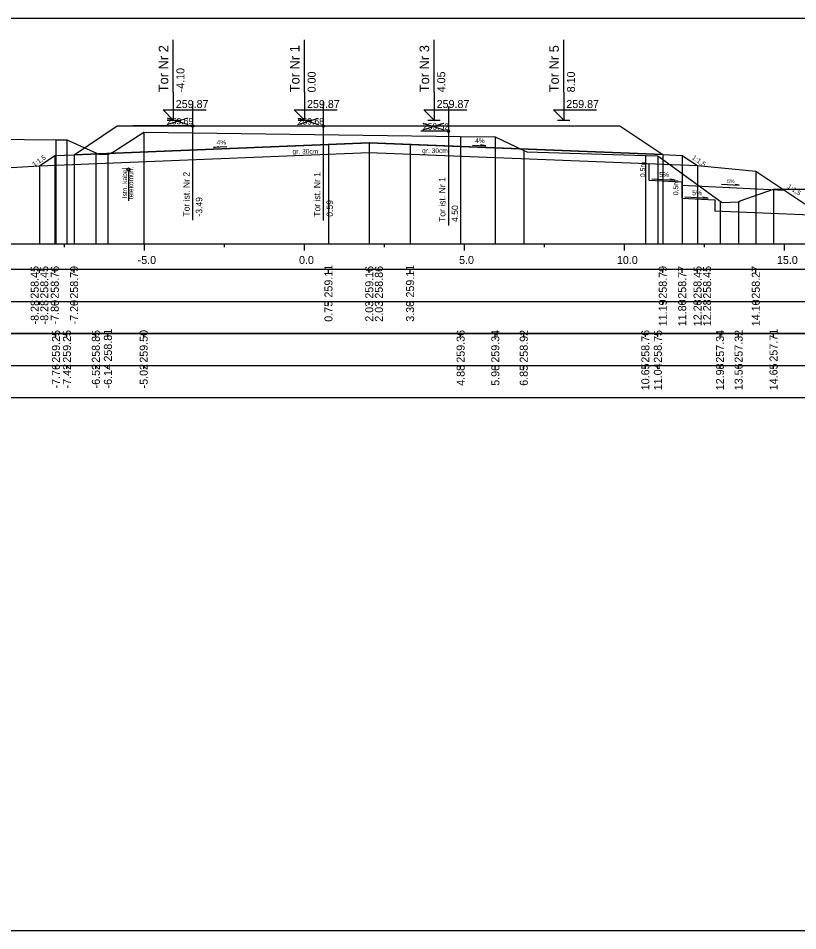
# Model space of a CAD drawing. Extents: x 6516023 to 6560129, y 5513077 to 5529206.
# Drawn here: x 6516396.57 to 6516420.92, y 5514518.16 to 5514546.66 of the extents above; entities that cross this region are included whole.
import ezdxf

# ---------------------------------------------------------------- set-up
doc = ezdxf.new("R2010")
doc.units = 0
for name, color, linetype in [('IR_default', 7, 'Continuous'), ('TOR_PRZEK_P-kable', 7, 'Continuous'), ('TOR_PRZEK_P-komponent', 7, 'Continuous'), ('TOR_PRZEK_P-opisy', 7, 'Continuous'), ('TOR_PRZEK_P-schodkowanie+wymiana', 7, 'Continuous'), ('TOR_PRZEK_P-tabelka istniejace', 7, 'Continuous'), ('TOR_PRZEK_P-tabelka projektowane', 7, 'Continuous'), ('TOR_PRZEK_P-teren istniejacy', 7, 'Continuous'), ('TOR_PRZEK_P-tory istniejace', 7, 'Continuous'), ('TOR_PRZEK_P-tory projektowane', 7, 'Continuous'), ('TOR_PRZEK_P-uklad odniesienia', 7, 'Continuous'), ('TOR_PRZEK_P-warstwa ochronna I', 7, 'Continuous'), ('TOR_PRZEK_P-warstwa ochronna II', 7, 'Continuous'), ('TOR_PS_T-skarpy projektowane', 7, 'Continuous'), ('TOR_RAMKI-ramka+tabelka 1', 7, 'Continuous')]:
    doc.layers.add(name, color=color, linetype=linetype)

msp = doc.modelspace()

# ---------------------------------------------------------------- linework, layer by layer
at = {"layer": 'IR_default'}
msp.add_lwpolyline([(6516391.913, 5514541.738), (6516397.234, 5514542.051), (6516397.713, 5514542.37), (6516398.316, 5514542.395), (6516399.663, 5514543.292), (6516400.159, 5514543.292), (6516401.413, 5514543.292), (6516403.163, 5514543.292), (6516403.763, 5514543.292), (6516405.513, 5514543.292), (6516407.263, 5514543.292), (6516407.813, 5514543.293), (6516409.563, 5514543.293), (6516411.313, 5514543.293), (6516411.863, 5514543.292), (6516415.363, 5514543.292), (6516416.707, 5514542.397), (6516417.313, 5514542.372), (6516417.792, 5514542.053), (6516419.613, 5514541.88), (6516421.27, 5514540.776)], dxfattribs=at)
at = {"layer": 'TOR_PRZEK_P-kable'}
msp.add_line((6516400.017, 5514541.931), (6516400.017, 5514540.958), dxfattribs=at)
msp.add_circle((6516400.017, 5514541.931), 0.05, dxfattribs=at)
at = {"layer": 'TOR_PRZEK_P-komponent'}
msp.add_lwpolyline([(6516399.663, 5514543.292), (6516401.413, 5514543.292), (6516400.159, 5514543.292), (6516403.163, 5514543.292), (6516403.763, 5514543.292), (6516405.513, 5514543.292), (6516407.263, 5514543.292), (6516407.813, 5514543.293), (6516409.563, 5514543.293), (6516411.313, 5514543.293), (6516411.863, 5514543.292), (6516415.363, 5514543.292), (6516416.707, 5514542.397), (6516407.538, 5514542.763), (6516398.316, 5514542.395)], close=True, dxfattribs=at)
at = {"layer": 'TOR_PRZEK_P-opisy'}
for points in [[(6516403.091, 5514542.638), (6516402.674, 5514542.619), (6516402.841, 5514542.648)], [(6516410.764, 5514542.692), (6516411.182, 5514542.673), (6516411.014, 5514542.702)]]:
    msp.add_lwpolyline(points, dxfattribs=at)
at = {"layer": 'TOR_PRZEK_P-schodkowanie+wymiana'}
for p, q in [((6516416.271, 5514542.114), (6516416.271, 5514541.599)), ((6516416.271, 5514541.599), (6516417.301, 5514541.548)), ((6516417.301, 5514541.548), (6516417.301, 5514541.033)), ((6516417.301, 5514541.448), (6516420.502, 5514541.287)), ((6516417.301, 5514541.033), (6516418.331, 5514540.981)), ((6516418.331, 5514540.981), (6516418.331, 5514540.624)), ((6516418.324, 5514540.642), (6516421.679, 5514540.503))]:
    msp.add_line(p, q, dxfattribs=at)
at = {"layer": 'TOR_PRZEK_P-tabelka istniejace'}
for p, q in [((6516397.749, 5514536.706), (6516397.749, 5514536.806)), ((6516398.093, 5514536.706), (6516398.093, 5514536.806)), ((6516398.996, 5514536.706), (6516398.996, 5514536.806)), ((6516399.372, 5514536.706), (6516399.372, 5514536.806)), ((6516400.491, 5514536.706), (6516400.491, 5514536.806)), ((6516410.392, 5514536.706), (6516410.392, 5514536.806)), ((6516411.476, 5514536.706), (6516411.476, 5514536.806)), ((6516412.364, 5514536.706), (6516412.364, 5514536.806)), ((6516416.163, 5514536.706), (6516416.163, 5514536.806)), ((6516416.553, 5514536.706), (6516416.553, 5514536.806)), ((6516418.495, 5514536.706), (6516418.495, 5514536.806)), ((6516419.076, 5514536.706), (6516419.076, 5514536.806)), ((6516420.167, 5514536.706), (6516420.167, 5514536.806)), ((6516364.663, 5514535.806), (6516443.463, 5514535.806)), ((6516397.749, 5514535.706), (6516397.749, 5514535.806)), ((6516398.093, 5514535.706), (6516398.093, 5514535.806)), ((6516398.996, 5514535.706), (6516398.996, 5514535.806)), ((6516399.372, 5514535.706), (6516399.372, 5514535.806)), ((6516400.491, 5514535.706), (6516400.491, 5514535.806)), ((6516410.392, 5514535.706), (6516410.392, 5514535.806)), ((6516411.476, 5514535.706), (6516411.476, 5514535.806)), ((6516412.364, 5514535.706), (6516412.364, 5514535.806)), ((6516416.163, 5514535.706), (6516416.163, 5514535.806)), ((6516416.553, 5514535.706), (6516416.553, 5514535.806)), ((6516418.495, 5514535.706), (6516418.495, 5514535.806)), ((6516419.076, 5514535.706), (6516419.076, 5514535.806)), ((6516420.167, 5514535.706), (6516420.167, 5514535.806))]:
    msp.add_line(p, q, dxfattribs=at)
for points in [[(6516400.491, 5514543.102), (6516400.491, 5514539.806), (6516400.491, 5514539.676), (6516400.491, 5514539.606)], [(6516397.749, 5514542.859), (6516397.749, 5514539.806), (6516397.749, 5514539.676), (6516397.749, 5514539.606)], [(6516398.093, 5514542.854), (6516398.093, 5514539.806), (6516398.093, 5514539.676), (6516398.093, 5514539.606)], [(6516410.392, 5514542.962), (6516410.392, 5514539.806), (6516410.392, 5514539.676), (6516410.392, 5514539.606)], [(6516411.476, 5514542.949), (6516411.476, 5514539.806), (6516411.476, 5514539.676), (6516411.476, 5514539.606)], [(6516412.364, 5514542.529), (6516412.364, 5514539.806), (6516412.364, 5514539.676), (6516412.364, 5514539.606)], [(6516398.996, 5514542.454), (6516398.996, 5514539.806), (6516398.996, 5514539.676), (6516398.996, 5514539.606)], [(6516399.372, 5514542.414), (6516399.372, 5514539.806), (6516399.372, 5514539.676), (6516399.372, 5514539.606)], [(6516416.163, 5514542.368), (6516416.163, 5514539.806), (6516416.163, 5514539.676), (6516416.163, 5514539.606)], [(6516416.553, 5514542.361), (6516416.553, 5514539.806), (6516416.553, 5514539.676), (6516416.553, 5514539.606)], [(6516420.167, 5514541.314), (6516420.167, 5514539.806), (6516420.167, 5514539.676), (6516420.167, 5514539.606)], [(6516418.495, 5514540.944), (6516418.495, 5514539.806), (6516418.495, 5514539.676), (6516418.495, 5514539.606)], [(6516419.076, 5514540.925), (6516419.076, 5514539.806), (6516419.076, 5514539.676), (6516419.076, 5514539.606)]]:
    msp.add_lwpolyline(points, dxfattribs=at)
msp.add_lwpolyline([(6516364.663, 5514536.806), (6516364.663, 5514534.806), (6516443.463, 5514534.806), (6516443.463, 5514536.806)], close=True, dxfattribs=at)
at = {"layer": 'TOR_PRZEK_P-tabelka projektowane'}
for p, q in [((6516397.234, 5514538.706), (6516397.234, 5514538.806)), ((6516397.713, 5514538.706), (6516397.713, 5514538.806)), ((6516398.316, 5514538.706), (6516398.316, 5514538.806)), ((6516406.263, 5514538.706), (6516406.263, 5514538.806)), ((6516407.538, 5514538.706), (6516407.538, 5514538.806)), ((6516408.813, 5514538.706), (6516408.813, 5514538.806)), ((6516416.707, 5514538.706), (6516416.707, 5514538.806)), ((6516417.313, 5514538.706), (6516417.313, 5514538.806)), ((6516417.792, 5514538.706), (6516417.792, 5514538.806)), ((6516419.613, 5514538.706), (6516419.613, 5514538.806)), ((6516364.663, 5514537.806), (6516443.463, 5514537.806)), ((6516397.234, 5514537.706), (6516397.234, 5514537.806)), ((6516397.713, 5514537.706), (6516397.713, 5514537.806)), ((6516398.316, 5514537.706), (6516398.316, 5514537.806)), ((6516406.263, 5514537.706), (6516406.263, 5514537.806)), ((6516407.538, 5514537.706), (6516407.538, 5514537.806)), ((6516408.813, 5514537.706), (6516408.813, 5514537.806)), ((6516416.707, 5514537.706), (6516416.707, 5514537.806)), ((6516417.313, 5514537.706), (6516417.313, 5514537.806)), ((6516417.792, 5514537.706), (6516417.792, 5514537.806)), ((6516419.613, 5514537.706), (6516419.613, 5514537.806))]:
    msp.add_line(p, q, dxfattribs=at)
for points in [[(6516406.263, 5514542.712), (6516406.263, 5514539.806), (6516406.263, 5514539.676), (6516406.263, 5514539.606)], [(6516407.538, 5514542.763), (6516407.538, 5514539.806), (6516407.538, 5514539.676), (6516407.538, 5514539.606)], [(6516408.813, 5514542.713), (6516408.813, 5514539.806), (6516408.813, 5514539.676), (6516408.813, 5514539.606)], [(6516397.713, 5514542.37), (6516397.713, 5514539.806), (6516397.713, 5514539.676), (6516397.713, 5514539.606)], [(6516398.316, 5514542.395), (6516398.316, 5514539.806), (6516398.316, 5514539.676), (6516398.316, 5514539.606)], [(6516407.538, 5514542.463), (6516407.538, 5514539.806), (6516407.538, 5514539.676), (6516407.538, 5514539.606)], [(6516416.707, 5514542.397), (6516416.707, 5514539.806), (6516416.707, 5514539.676), (6516416.707, 5514539.606)], [(6516417.313, 5514542.372), (6516417.313, 5514539.806), (6516417.313, 5514539.676), (6516417.313, 5514539.606)], [(6516397.234, 5514542.051), (6516397.234, 5514539.806), (6516397.234, 5514539.676), (6516397.234, 5514539.606)], [(6516417.792, 5514542.053), (6516417.792, 5514539.806), (6516417.792, 5514539.676), (6516417.792, 5514539.606)], [(6516419.613, 5514541.88), (6516419.613, 5514539.806), (6516419.613, 5514539.676), (6516419.613, 5514539.606)]]:
    msp.add_lwpolyline(points, dxfattribs=at)
msp.add_lwpolyline([(6516364.663, 5514538.806), (6516364.663, 5514536.806), (6516443.463, 5514536.806), (6516443.463, 5514538.806)], close=True, dxfattribs=at)
at = {"layer": 'TOR_PRZEK_P-teren istniejacy'}
msp.add_lwpolyline([(6516394.798, 5514542.889), (6516397.749, 5514542.859), (6516398.093, 5514542.854), (6516398.996, 5514542.454), (6516399.087, 5514542.407), (6516399.372, 5514542.414), (6516399.41, 5514542.422), (6516399.524, 5514542.478), (6516400.491, 5514543.102), (6516410.392, 5514542.962), (6516411.476, 5514542.949), (6516412.364, 5514542.529), (6516412.464, 5514542.484), (6516416.163, 5514542.368), (6516416.553, 5514542.361), (6516418.495, 5514540.944), (6516418.545, 5514540.912), (6516418.585, 5514540.901), (6516419.076, 5514540.925), (6516419.122, 5514540.949), (6516420.167, 5514541.314), (6516421.679, 5514541.322)], dxfattribs=at)
at = {"layer": 'TOR_PRZEK_P-tory istniejace'}
for p, q in [((6516402.02, 5514544.067), (6516402.02, 5514540.347)), ((6516406.102, 5514544.062), (6516406.102, 5514540.342)), ((6516410.011, 5514543.9), (6516410.011, 5514540.18)), ((6516401.22, 5514543.339), (6516401.872, 5514543.542)), ((6516401.22, 5514543.542), (6516401.872, 5514543.339)), ((6516405.302, 5514543.334), (6516405.954, 5514543.537)), ((6516405.302, 5514543.537), (6516405.954, 5514543.334)), ((6516409.212, 5514543.172), (6516409.864, 5514543.375)), ((6516409.212, 5514543.375), (6516409.864, 5514543.172)), ((6516402.02, 5514543.292), (6516401.154, 5514543.292)), ((6516406.102, 5514543.287), (6516405.236, 5514543.287)), ((6516410.012, 5514543.125), (6516409.146, 5514543.125))]:
    msp.add_line(p, q, dxfattribs=at)
for centre in [(6516402.02, 5514543.292), (6516406.102, 5514543.287), (6516410.012, 5514543.125)]:
    msp.add_circle(centre, 0.035, dxfattribs=at)
at = {"layer": 'TOR_PRZEK_P-tory projektowane'}
for p, q in [((6516401.413, 5514544.35), (6516401.413, 5514545.982)), ((6516405.513, 5514544.35), (6516405.513, 5514545.982)), ((6516409.563, 5514544.351), (6516409.563, 5514545.983)), ((6516413.613, 5514544.35), (6516413.613, 5514545.982)), ((6516401.413, 5514544.35), (6516401.413, 5514543.472)), ((6516405.513, 5514544.35), (6516405.513, 5514543.472)), ((6516409.563, 5514544.351), (6516409.563, 5514543.473)), ((6516413.613, 5514544.35), (6516413.613, 5514543.472)), ((6516401.413, 5514543.472), (6516401.094, 5514543.792)), ((6516401.094, 5514543.792), (6516402.438, 5514543.792)), ((6516405.513, 5514543.472), (6516405.194, 5514543.792)), ((6516405.194, 5514543.792), (6516406.538, 5514543.792)), ((6516409.563, 5514543.473), (6516409.244, 5514543.792)), ((6516409.244, 5514543.792), (6516410.588, 5514543.792)), ((6516413.613, 5514543.472), (6516413.294, 5514543.792)), ((6516413.294, 5514543.792), (6516414.638, 5514543.792)), ((6516401.221, 5514543.472), (6516401.605, 5514543.472)), ((6516405.321, 5514543.472), (6516405.705, 5514543.472)), ((6516409.371, 5514543.473), (6516409.755, 5514543.473)), ((6516413.421, 5514543.472), (6516413.805, 5514543.472))]:
    msp.add_line(p, q, dxfattribs=at)
at = {"layer": 'TOR_PRZEK_P-uklad odniesienia'}
for p, q in [((6516368.463, 5514539.606), (6516443.463, 5514539.606)), ((6516398.013, 5514539.506), (6516398.013, 5514539.606)), ((6516400.513, 5514539.406), (6516400.513, 5514539.606)), ((6516403.013, 5514539.506), (6516403.013, 5514539.606)), ((6516405.513, 5514539.406), (6516405.513, 5514539.606)), ((6516408.013, 5514539.506), (6516408.013, 5514539.606)), ((6516410.513, 5514539.406), (6516410.513, 5514539.606)), ((6516413.013, 5514539.506), (6516413.013, 5514539.606)), ((6516415.513, 5514539.406), (6516415.513, 5514539.606)), ((6516418.013, 5514539.506), (6516418.013, 5514539.606)), ((6516420.513, 5514539.406), (6516420.513, 5514539.606))]:
    msp.add_line(p, q, dxfattribs=at)
at = {"layer": 'TOR_PRZEK_P-warstwa ochronna I'}
msp.add_lwpolyline([(6516397.234, 5514542.051), (6516407.538, 5514542.463), (6516417.792, 5514542.053)], dxfattribs=at)
at = {"layer": 'TOR_PRZEK_P-warstwa ochronna II'}
msp.add_lwpolyline([(6516386.606, 5514541.428), (6516388.721, 5514540.11), (6516389.471, 5514540.11), (6516389.876, 5514540.38), (6516391.913, 5514541.738), (6516397.234, 5514542.051), (6516397.713, 5514542.37), (6516398.316, 5514542.395), (6516406.263, 5514542.712), (6516407.538, 5514542.763), (6516408.813, 5514542.713), (6516416.707, 5514542.397), (6516417.313, 5514542.372), (6516417.792, 5514542.053), (6516419.613, 5514541.88), (6516421.27, 5514540.776), (6516421.75, 5514540.456), (6516422.15, 5514540.456), (6516423.491, 5514541.35)], dxfattribs=at)
at = {"layer": 'TOR_PS_T-skarpy projektowane'}
for points in [[(6516416.364, 5514541.644), (6516417.099, 5514541.604), (6516416.927, 5514541.635)], [(6516418.543, 5514541.474), (6516419.095, 5514541.444), (6516418.965, 5514541.467)], [(6516417.394, 5514541.077), (6516418.129, 5514541.037), (6516417.957, 5514541.068)]]:
    msp.add_lwpolyline(points, dxfattribs=at)
at = {"layer": 'TOR_RAMKI-ramka+tabelka 1'}
msp.add_lwpolyline([(6516362.013, 5514546.656), (6516609.513, 5514546.656), (6516609.513, 5514518.156), (6516362.013, 5514518.156)], close=True, dxfattribs=at)

# ---------------------------------------------------------------- texts
at = {"layer": 'TOR_PRZEK_P-kable'}
for s, height, p in [('telekomun.', 0.15, (6516400.167, 5514541.006)), ('Istn. kabel', 0.14999, (6516399.973, 5514541.034))]:
    msp.add_text(s, height=height, rotation=90.0511, dxfattribs=at).set_placement(p)
at = {"layer": 'TOR_PRZEK_P-opisy'}
for s, rotation, p in [('4%', 0.1515, (6516402.768, 5514542.704)), ('4%', 359.8485, (6516410.843, 5514542.758)), ('1:1,5', 34.0701, (6516397.07, 5514542.014)), ('1:1,5', 325.9299, (6516417.605, 5514542.27)), ('1:1,5', 325.9299, (6516420.581, 5514541.367))]:
    msp.add_text(s, height=0.15, rotation=rotation, dxfattribs=at).set_placement(p)
at = {"layer": 'TOR_PRZEK_P-schodkowanie+wymiana'}
for p in [(6516416.16, 5514541.695), (6516417.19, 5514541.129)]:
    msp.add_text('0,5m', height=0.1545, rotation=90, dxfattribs=at).set_placement(p)
at = {"layer": 'TOR_PRZEK_P-tabelka istniejace'}
for s, p in [('259.25', (6516397.874, 5514535.897)), ('259.25', (6516398.218, 5514535.897)), ('258.85', (6516399.121, 5514535.897)), ('258.81', (6516399.497, 5514535.933)), ('259.50', (6516400.616, 5514535.898)), ('259.36', (6516410.517, 5514535.898)), ('259.34', (6516411.601, 5514535.899)), ('258.92', (6516412.489, 5514535.9)), ('258.76', (6516416.288, 5514535.898)), ('258.75', (6516416.678, 5514535.897)), ('257.34', (6516418.62, 5514535.899)), ('257.32', (6516419.201, 5514535.9)), ('257.71', (6516420.292, 5514535.933)), ('-7.76', (6516397.874, 5514535.094)), ('-7.42', (6516398.218, 5514535.096)), ('-6.52', (6516399.121, 5514535.096)), ('-6.14', (6516399.497, 5514535.095)), ('-5.02', (6516400.616, 5514535.096)), ('4.88', (6516410.517, 5514535.177)), ('5.96', (6516411.601, 5514535.177)), ('6.85', (6516412.489, 5514535.177)), ('10.65', (6516416.288, 5514535.037)), ('11.04', (6516416.678, 5514535.039)), ('12.98', (6516418.62, 5514535.038)), ('13.56', (6516419.201, 5514535.038)), ('14.65', (6516420.292, 5514535.037))]:
    msp.add_text(s, height=0.25, rotation=90, dxfattribs=at).set_placement(p)
at = {"layer": 'TOR_PRZEK_P-tabelka projektowane'}
for s, p in [('258.45', (6516397.21, 5514537.897)), ('258.45', (6516397.51, 5514537.897)), ('258.76', (6516397.838, 5514537.898)), ('258.79', (6516398.441, 5514537.898)), ('259.11', (6516406.388, 5514537.933)), ('259.16', (6516407.663, 5514537.898)), ('258.86', (6516407.963, 5514537.898)), ('259.11', (6516408.938, 5514537.933)), ('258.79', (6516416.832, 5514537.898)), ('258.77', (6516417.438, 5514537.898)), ('258.45', (6516417.917, 5514537.897)), ('258.45', (6516418.217, 5514537.897)), ('258.27', (6516419.738, 5514537.898)), ('-8.28', (6516397.21, 5514537.094)), ('-8.28', (6516397.51, 5514537.094)), ('-7.80', (6516397.838, 5514537.094)), ('-7.20', (6516398.441, 5514537.094)), ('0.75', (6516406.388, 5514537.177)), ('2.03', (6516407.663, 5514537.178)), ('2.03', (6516407.963, 5514537.178)), ('3.30', (6516408.938, 5514537.178)), ('11.19', (6516416.832, 5514537.038)), ('11.80', (6516417.438, 5514537.038)), ('12.28', (6516417.917, 5514537.038)), ('12.28', (6516418.217, 5514537.038)), ('14.10', (6516419.738, 5514537.038))]:
    msp.add_text(s, height=0.25, rotation=90, dxfattribs=at).set_placement(p)
at = {"layer": 'TOR_PRZEK_P-tory istniejace'}
for s, p in [('259.69', (6516401.22, 5514543.342)), ('259.68', (6516405.302, 5514543.337)), ('259.52', (6516409.212, 5514543.175))]:
    msp.add_text(s, height=0.2, dxfattribs=at).set_placement(p)
for s, rotation, p in [('Tor ist. Nr 2', 90.0511, (6516401.926, 5514540.462)), ('Tor ist. Nr 1', 90.0511, (6516406.008, 5514540.456)), ('Tor ist. Nr 1', 90.0511, (6516409.918, 5514540.295)), ('-3.49', 90, (6516402.32, 5514540.462)), ('0.59', 90, (6516406.402, 5514540.457)), ('4.50', 90, (6516410.312, 5514540.295))]:
    msp.add_text(s, height=0.2, rotation=rotation, dxfattribs=at).set_placement(p)
at = {"layer": 'TOR_PRZEK_P-tory projektowane'}
for s, height, p in [('Tor Nr 2', 0.3, (6516401.258, 5514544.344)), ('Tor Nr 1', 0.3, (6516405.359, 5514544.344)), ('Tor Nr 3', 0.3, (6516409.409, 5514544.345)), ('Tor Nr 5', 0.3, (6516413.459, 5514544.344)), ('-4.10', 0.25, (6516401.763, 5514544.342)), ('0.00', 0.25, (6516405.863, 5514544.342)), ('4.05', 0.25, (6516409.913, 5514544.343)), ('8.10', 0.25, (6516413.963, 5514544.342))]:
    msp.add_text(s, height=height, rotation=90, dxfattribs=at).set_placement(p)
for p in [(6516401.493, 5514543.852), (6516405.593, 5514543.852), (6516409.643, 5514543.853), (6516413.693, 5514543.852)]:
    msp.add_text('259.87', height=0.25, dxfattribs=at).set_placement(p)
at = {"layer": 'TOR_PRZEK_P-uklad odniesienia'}
for s, p in [('-5.0', (6516400.302, 5514538.981)), ('0.0', (6516405.344, 5514538.981)), ('5.0', (6516410.344, 5514538.981)), ('10.0', (6516415.274, 5514538.981)), ('15.0', (6516420.274, 5514538.981))]:
    msp.add_text(s, height=0.25, dxfattribs=at).set_placement(p)
at = {"layer": 'TOR_PRZEK_P-warstwa ochronna I'}
for p in [(6516405.14, 5514542.424), (6516409.187, 5514542.445)]:
    msp.add_text('gr. 30cm', height=0.15, dxfattribs=at).set_placement(p)
at = {"layer": 'TOR_PS_T-skarpy projektowane'}
for height, p in [(0.1545, (6516416.596, 5514541.695)), (0.1159, (6516418.718, 5514541.512)), (0.1545, (6516417.626, 5514541.129))]:
    msp.add_text('5%', height=height, dxfattribs=at).set_placement(p)

doc.saveas('drawing.dxf')
